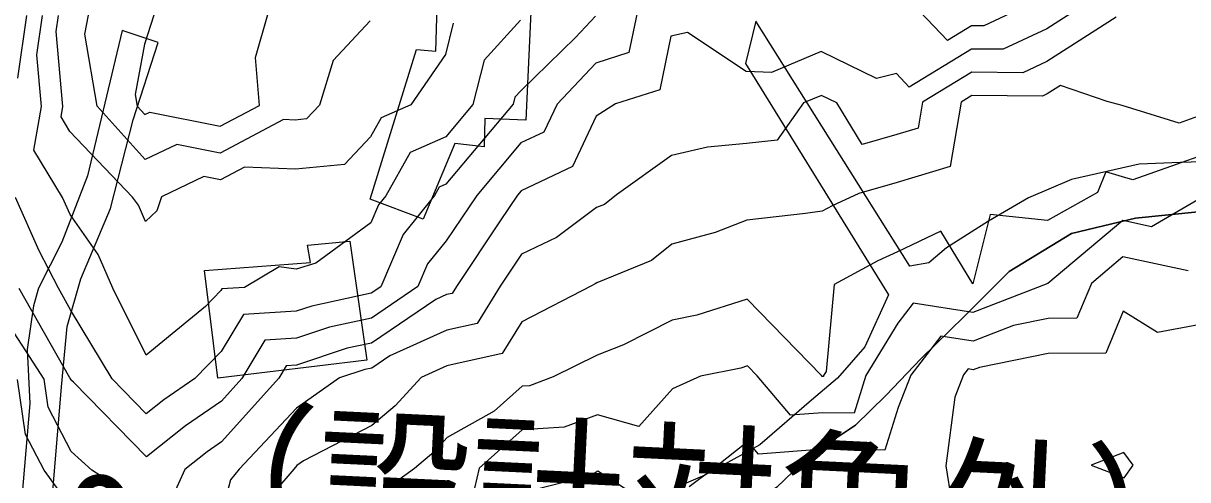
# Model space of a CAD drawing. Extents: x 42655 to 43811, y -141820 to -141156.
# Drawn here: x 43456.2 to 43535, y -141437.2 to -141406.3 of the extents above; entities that cross this region are included whole.
import ezdxf

# ---------------------------------------------------------------- set-up
doc = ezdxf.new("R2010")
doc.units = 0
for name, color, linetype in [('D-STR-HTXT', 7, 'Continuous'), ('ZE_HICN', 7, 'Continuous'), ('ZE_LWCN', 7, 'Continuous'), ('地形', 7, 'Continuous'), ('現況道路ﾊｯﾁ', 7, 'Continuous')]:
    doc.layers.add(name, color=color, linetype=linetype)

msp = doc.modelspace()

# ---------------------------------------------------------------- linework, layer by layer
at = {"layer": 'ZE_HICN'}
for points in [[(43489.868, -141406.09), (43487.409, -141408.794), (43486.657, -141411.79), (43484.817, -141413.982), (43482.404, -141415.045), (43480.765, -141417.981), (43480.263, -141418.604), (43479.756, -141419.805), (43476.014, -141422.552), (43474.683, -141422.962), (43473.54, -141422.794), (43471.191, -141424.189), (43469.673, -141424.284), (43469.601, -141424.403), (43468.547, -141425.485), (43464.534, -141428.779), (43462.279, -141424.231), (43461.301, -141421.95), (43459.401, -141419.242), (43458.886, -141418.085), (43456.947, -141414.878), (43457.469, -141411.929), (43457.15, -141408.431), (43457.527, -141405.766)], [(43535.692, -141412.617), (43534.462, -141413.057), (43530.6, -141411.871), (43529.581, -141411.587), (43526.417, -141410.498), (43525.508, -141411.078), (43525.194, -141411.226), (43520.421, -141411.189), (43519.692, -141411.634), (43518.956, -141415.998), (43515.36, -141417.071), (43512.763, -141417.83), (43510.958, -141418.66), (43510.282, -141419.031), (43509.174, -141419.189), (43505.196, -141419.642), (43503.058, -141420.47), (43500.116, -141421.257), (43498.73, -141422.374), (43495.04, -141423.872), (43494.936, -141423.95), (43494.671, -141424.078), (43489.964, -141426.518), (43488.643, -141428.657), (43484.89, -141429.514), (43483.143, -141430.295), (43481.398, -141432.221), (43479.821, -141433.552), (43475.2, -141435.944), (43474.746, -141436.264), (43474.526, -141436.499), (43472.063, -141439.405)]]:
    msp.add_lwpolyline(points, dxfattribs=at)
at = {"layer": 'ZE_LWCN'}
for points in [[(43494.954, -141405.811), (43493.591, -141407.254), (43489.89, -141410.867), (43489.498, -141411.299), (43489.377, -141411.778), (43484.832, -141417.191), (43484.365, -141417.397), (43484.048, -141417.966), (43481.924, -141420.597), (43480.428, -141424.145), (43479.779, -141424.587), (43475.753, -141425.449), (43474.696, -141425.8), (43471.123, -141426.022), (43469.621, -141428.539), (43467.839, -141430.368), (43465.729, -141431.808), (43464.553, -141432.749), (43462.252, -141430.394), (43459.431, -141425.714), (43458.603, -141424.249), (43457.309, -141421.707), (43455.706, -141418.1)], [(43455.856, -141410.013), (43456.455, -141405.771)], [(43497.76, -141405.575), (43497.197, -141408.28), (43494.969, -141408.987), (43492.348, -141411.764), (43491.465, -141413.659), (43489.907, -141414.402), (43486.926, -141417.952), (43484.85, -141421.023), (43483.585, -141422.59), (43482.935, -141424.133), (43479.787, -141426.276), (43476.948, -141426.883), (43474.705, -141427.629), (43472.572, -141427.761), (43471.026, -141430.353), (43469.637, -141431.9), (43467.196, -141433.567), (43464.567, -141435.67), (43459.619, -141430.605), (43459.454, -141430.456), (43459.438, -141430.426), (43459.436, -141430.407), (43459.371, -141430.308), (43455.953, -141424.261)], [(43485.32, -141406.288), (43484.79, -141408.399), (43482.447, -141411.81), (43480.444, -141412.694), (43479.728, -141413.974), (43477.973, -141415.857), (43474.651, -141416.178), (43471.205, -141416.036), (43469.566, -141416.907), (43468.442, -141416.68), (43465.578, -141418.053), (43465.26, -141418.99), (43464.491, -141419.721), (43464.021, -141418.624), (43463.627, -141418.062), (43459.374, -141413.62), (43458.78, -141412.637), (43458.906, -141411.922), (43458.444, -141406.849), (43458.598, -141405.761)], [(43479.691, -141406.114), (43477.2, -141408.802), (43476.272, -141411.84), (43475.402, -141412.773), (43474.635, -141412.847), (43473.84, -141412.814), (43469.557, -141415.089), (43466.621, -141414.495), (43464.471, -141415.526), (43461.216, -141411.911), (43460.394, -141407.026), (43460.63, -141405.751)], [(43465.061, -141405.73), (43464.434, -141407.714), (43463.806, -141411.118), (43463.937, -141411.898), (43464.457, -141412.475), (43464.8, -141412.311), (43469.549, -141413.271), (43472.207, -141411.859), (43471.937, -141408.617), (43472.784, -141405.693)], [(43527.433, -141405.435), (43525.488, -141406.676), (43522.549, -141408.053), (43520.406, -141408.037), (43516.187, -141410.613), (43515.326, -141409.699), (43513.973, -141410.021), (43510.23, -141408.212), (43506.857, -141409.626), (43505.148, -141409.555), (43501.169, -141406.917), (43500.049, -141407.167), (43499.295, -141410.796), (43496.305, -141411.745), (43494.986, -141412.586), (43493.403, -141415.984), (43489.922, -141417.646), (43489.676, -141417.939), (43488.501, -141419.678), (43485.545, -141424.121), (43485.254, -141424.592), (43484.867, -141424.68), (43484.146, -141425.003), (43479.795, -141427.964), (43478.144, -141428.317), (43474.714, -141429.457), (43474.022, -141429.5), (43473.521, -141430.341), (43469.65, -141434.651), (43468.662, -141435.326), (43467.152, -141436.534), (43464.598, -141442.222)], [(43523.389, -141405.454), (43521.227, -141406.467), (43520.398, -141406.461), (43518.768, -141407.457), (43516.909, -141405.485)], [(43530.192, -141405.881), (43525.498, -141408.877), (43523.871, -141409.64), (43520.413, -141409.613), (43517.083, -141411.646), (43516.788, -141413.397), (43515.345, -141413.828), (43512.997, -141414.513), (43511.276, -141411.674), (43510.244, -141411.175), (43509.028, -141411.685), (43507.252, -141414.214), (43505.172, -141414.431), (43502.532, -141414.679), (43500.087, -141415.256), (43496.363, -141417.907), (43495.552, -141418.562), (43495.016, -141418.779), (43492.312, -141420.802), (43489.943, -141421.943), (43488.503, -141424.107), (43486.949, -141426.624), (43484.879, -141427.097), (43481.024, -141428.822), (43479.803, -141429.652), (43479.34, -141429.752), (43477.625, -141430.321), (43474.727, -141432.363), (43470.839, -141436.516), (43470.242, -141437.221), (43469.673, -141439.465)], [(43535.705, -141415.332), (43531.319, -141416.899), (43530.623, -141416.686), (43529.479, -141416.367), (43528.932, -141417.753), (43525.549, -141419.652), (43521.663, -141419.246), (43520.481, -141423.956), (43518.333, -141420.385), (43515.383, -141421.772), (43514.06, -141422.38), (43511.103, -141424), (43510.559, -141429.891), (43510.391, -141430.166), (43510.376, -141430.216), (43510.335, -141430.216), (43510.291, -141430.219), (43510.247, -141430.167), (43505.222, -141424.98), (43501.805, -141426.062), (43500.14, -141426.4), (43496.835, -141428.081), (43495.063, -141428.771), (43492.077, -141430.253), (43490.475, -141430.854), (43489.985, -141430.882), (43488.085, -141432.583), (43484.913, -141434.355), (43484.009, -141435.353), (43482.697, -141436.46), (43479.845, -141438.543)], [(43535.719, -141418.253), (43532.575, -141420.08), (43530.637, -141419.66), (43525.569, -141423.932), (43520.49, -141425.894), (43516.454, -141425.252), (43515.406, -141426.621), (43513.25, -141430.153), (43512.456, -141432.712), (43510.346, -141432.681), (43508.138, -141432.852), (43505.899, -141430.187), (43505.243, -141429.511), (43504.797, -141429.652), (43502.066, -141430.206), (43500.162, -141431.055), (43497.891, -141433.622), (43495.082, -141432.822), (43492.822, -141433.67), (43489.999, -141433.831), (43487.085, -141436.439), (43486.612, -141438.475)], [(43535.071, -141423.075), (43530.649, -141422.115), (43528.51, -141423.918), (43527.53, -141426.283), (43525.581, -141426.302), (43523.249, -141426.769), (43520.5, -141427.831), (43518.315, -141427.484), (43516.282, -141430.138), (43515.433, -141432.317), (43514.536, -141435.207), (43510.358, -141435.146), (43505.986, -141435.484), (43505.267, -141434.63), (43503.066, -141436.363), (43501.299, -141437.71)], [(43463.278, -141438.126), (43460.861, -141436.563), (43459.477, -141435.308), (43457.91, -141432.295), (43457.638, -141430.416), (43454.341, -141425.356)], [(43535.759, -141426.731), (43532.989, -141427.254), (43530.666, -141425.798), (43529.491, -141428.635), (43525.592, -141428.672), (43520.928, -141429.607), (43520.509, -141429.769), (43520.175, -141429.716), (43519.865, -141430.121), (43519.28, -141431.623), (43518.653, -141436.29), (43519.432, -141441.079)], [(43459.495, -141439.132), (43457.637, -141436.579), (43456.381, -141434.164), (43455.84, -141430.424)], [(43530.72, -141437.1), (43531.336, -141436.23), (43530.712, -141435.365), (43528.504, -141436.243), (43530.72, -141437.1)], [(43498.296, -141438.69), (43495.1, -141436.648), (43494.666, -141436.932), (43490.019, -141438.106)]]:
    msp.add_lwpolyline(points, dxfattribs=at)
at = {"layer": '地形'}
for points in [[(43500.087, -141391.404), (43501.495, -141397.315), (43500.143, -141397.596), (43500.988, -141402.719), (43494.509, -141403.957), (43494.284, -141402.325), (43490.678, -141403.057), (43490.227, -141412.859), (43487.466, -141412.747), (43487.41, -141414.661), (43485.438, -141414.436), (43483.297, -141419.558), (43479.691, -141418.207), (43482.846, -141408.075), (43484.142, -141408.187), (43484.311, -141402.896), (43485.832, -141402.896), (43485.325, -141399.35), (43486.677, -141399.012), (43486.283, -141395.972), (43492.592, -141394.509), (43492.254, -141393.214), (43500.087, -141391.404)], [(43562.704, -141405.423), (43560.36, -141409.057), (43558.663, -141411.642), (43556.158, -141414.549), (43553.491, -141416.649), (43550.844, -141417.603), (43547.897, -141418.057), (43544.61, -141417.377), (43540.643, -141416.584), (43538.263, -141415.621), (43534.522, -141415.735), (43531.745, -141415.848), (43527.155, -141416.868), (43524.264, -141418.113), (43521.544, -141419.699), (43518.71, -141421.512), (43517.52, -141422.531), (43516.217, -141422.758), (43505.807, -141406.141)], [(43462.914, -141406.774), (43460.571, -141416.62), (43458.828, -141421.123), (43457.266, -141424.245), (43456.906, -141425.446), (43456.485, -141428.387), (43456.666, -141432.05), (43455.284, -141448.26), (43455.311, -141448.748), (43455.682, -141452.3), (43456.372, -141454.632)], [(43457.736, -141443.975), (43458.805, -141430.924), (43459.19, -141426.842), (43460.115, -141423.607), (43462.119, -141418.831), (43463.661, -141412.823), (43465.356, -141407.585)], [(43505.103, -141409.012), (43514.79, -141424.692), (43513.186, -141428.215), (43511.336, -141430.34), (43509.564, -141431.835), (43506.078, -141434.866), (43502.352, -141436.923), (43497.403, -141439.034)], [(43535.741, -141419.067), (43531.494, -141419.497), (43527.159, -141420.531), (43522.953, -141423.118), (43519.912, -141426.156), (43517, -141429.001), (43514.606, -141431.523), (43512.536, -141433.527), (43509.43, -141435.596), (43507.23, -141437.73), (43504.966, -141439.282), (43501.213, -141440.963), (43500.049, -141441.609), (43495.979, -141443.302), (43491.825, -141445.174), (43483.598, -141448.512), (43480.666, -141449.488), (43475.303, -141452.462), (43470.865, -141455.848), (43466.266, -141458.912), (43464.951, -141460.235)], [(43478.329, -141421.048), (43479.47, -141429.108), (43469.396, -141430.328), (43468.491, -141423.053), (43475.653, -141422.503), (43475.456, -141421.323), (43478.329, -141421.048)]]:
    msp.add_lwpolyline(points, dxfattribs=at)
at = {"layer": '現況道路ﾊｯﾁ'}
for points in [[(43538.263, -141415.621), (43534.522, -141415.735), (43531.745, -141415.848), (43527.155, -141416.868), (43524.264, -141418.113), (43521.544, -141419.699), (43518.71, -141421.512), (43517.52, -141422.531), (43516.217, -141422.758), (43505.807, -141406.141), (43505.103, -141409.012), (43514.79, -141424.692), (43513.186, -141428.215), (43511.336, -141430.34), (43509.564, -141431.835), (43506.078, -141434.866), (43502.352, -141436.923), (43497.403, -141439.034)], [(43457.736, -141443.975), (43458.805, -141430.924), (43459.19, -141426.842), (43460.115, -141423.607), (43462.119, -141418.831), (43463.661, -141412.823), (43465.356, -141407.585), (43462.914, -141406.774), (43460.571, -141416.62), (43458.828, -141421.123), (43457.266, -141424.245), (43456.906, -141425.446), (43456.485, -141428.387), (43456.666, -141432.05), (43455.284, -141448.26)], [(43464.951, -141460.235), (43464.951, -141460.235), (43466.266, -141458.912), (43470.865, -141455.848), (43475.303, -141452.462), (43480.666, -141449.488), (43483.598, -141448.512), (43491.825, -141445.174), (43495.979, -141443.302), (43500.049, -141441.609), (43501.213, -141440.963), (43504.966, -141439.282), (43507.23, -141437.73), (43509.43, -141435.596), (43512.536, -141433.527), (43514.606, -141431.523), (43517, -141429.001), (43519.912, -141426.156), (43522.953, -141423.118), (43527.159, -141420.531), (43531.494, -141419.497), (43535.741, -141419.067)]]:
    msp.add_lwpolyline(points, dxfattribs=at)

# ---------------------------------------------------------------- texts
at = {"layer": 'D-STR-HTXT'}
for s, height, rotation, p in [('（設計対象外）', 7.9662, 357.22432, (43465.578, -141440.747)), ('付替水路工 5.0×2.0', 7.96621, 8.88319, (43365.695, -141459.745))]:
    msp.add_text(s, height=height, rotation=rotation, dxfattribs=at).set_placement(p)

doc.saveas('drawing.dxf')
